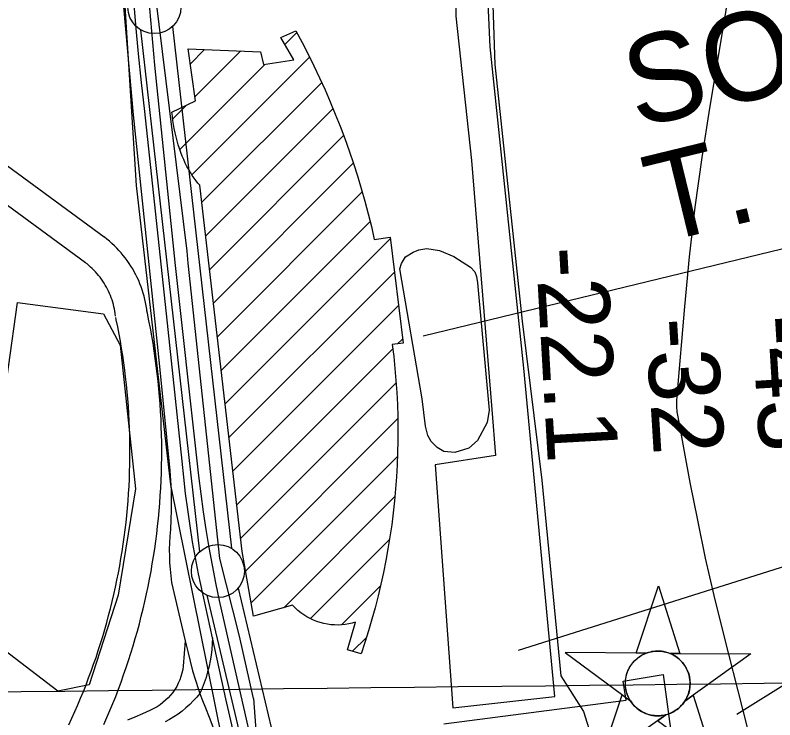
# Model space of a CAD drawing. Extents: x 3677843 to 3715951, y 511991 to 537744.
# Drawn here: x 3682786 to 3683502, y 529509 to 530173 of the extents above; entities that cross this region are included whole.
import ezdxf

# ---------------------------------------------------------------- set-up
doc = ezdxf.new("R2010")
doc.units = 0
for name, color, linetype in [('V-BLDG-OTLN', 7, 'Continuous'), ('V-CHAN-DOCK', 7, 'Continuous'), ('V-CHAN-NAID', 7, 'Continuous'), ('V-FLOD-BASE', 7, 'Continuous'), ('V-GRID-MAJR', 7, 'Continuous'), ('V-RAIL-TRAK', 7, 'Continuous'), ('V-RIVR-EDGE', 7, 'Continuous'), ('V-RIVR-FERY', 7, 'Continuous'), ('V-RIVR-RANG', 7, 'Continuous'), ('V-ROAD-CNTR', 7, 'Continuous'), ('V-SITE-OTLN', 7, 'Continuous'), ('V-SITE-VEGE', 7, 'Continuous'), ('V-SURV-LINE', 7, 'Continuous'), ('V-TOPO-DPTH', 7, 'Continuous'), ('V-TOPO-MINR', 7, 'Continuous'), ('V-UTIL-IDEN', 7, 'Continuous'), ('V-UTIL-LINE', 7, 'Continuous')]:
    doc.layers.add(name, color=color, linetype=linetype)

msp = doc.modelspace()

# ---------------------------------------------------------------- linework, layer by layer
at = {"layer": 'V-BLDG-OTLN'}
for p, q in [((3683039.9541596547, 530145.9749545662), (3683051.2070623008, 530157.2278572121)), ((3682950.7030240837, 530127.4344971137), (3682964.3199940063, 530141.0514670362)), ((3682955.148175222, 530096.5243091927), (3682998.378049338, 530139.7541833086)), ((3682952.250005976, 530022.915461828), (3683063.3090102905, 530133.9744661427)), ((3682940.879410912, 530046.9002058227), (3683021.023423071, 530127.0442179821)), ((3682961.773906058, 529997.0840228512), (3683074.7266962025, 530110.0368129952)), ((3682934.2146893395, 530075.5908233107), (3682947.3339200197, 530088.7100539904)), ((3682965.41633268, 529965.3711104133), (3683085.4304676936, 530085.3852454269)), ((3682969.0587593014, 529933.6581979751), (3683095.3947740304, 530059.9942127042)), ((3682972.7011859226, 529901.945285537), (3683104.5850557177, 530033.8291553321)), ((3682976.3436125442, 529870.2323730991), (3683112.92126149, 530006.8100220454)), ((3682979.986039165, 529838.519460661), (3683120.387828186, 529978.921249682)), ((3682983.6284657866, 529806.806548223), (3683139.492677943, 529962.6707603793)), ((3682987.2708924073, 529775.0936357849), (3683143.3183729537, 529931.1411163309)), ((3682990.913319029, 529743.3807233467), (3683147.1440679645, 529899.6114722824)), ((3683146.323038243, 529863.4351035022), (3683150.9697629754, 529868.0818282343)), ((3682994.5557456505, 529711.6678109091), (3683141.815961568, 529858.9280268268)), ((3682998.1981722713, 529679.9548984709), (3683144.987661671, 529826.7443878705)), ((3683002.871569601, 529649.2729567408), (3683146.554338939, 529792.9557260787)), ((3683008.20584927, 529619.251897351), (3683146.2710568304, 529757.3171049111)), ((3683038.947821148, 529614.6385301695), (3683143.814754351, 529719.5054633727)), ((3683064.0292993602, 529604.3646693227), (3683138.702302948, 529679.0376729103)), ((3683093.510116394, 529598.4901472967), (3683130.1841088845, 529635.1641397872)), ((3683103.9072239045, 529573.5319157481), (3683116.9572754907, 529586.581967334))]:
    msp.add_line(p, q, dxfattribs=at)
msp.add_lwpolyline([(3683047.157, 529616.907), (3683010.426, 529606.757), (3682999.6210000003, 529667.567), (3682959.923, 530013.199), (3682958.049, 530015.21), (3682956.205, 530017.406), (3682954.397, 530019.775), (3682952.634, 530022.313), (3682950.915, 530025.01), (3682949.25, 530027.859), (3682947.6410000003, 530030.853), (3682946.097, 530033.978), (3682944.6180000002, 530037.231), (3682943.2090000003, 530040.595), (3682941.876, 530044.067), (3682940.622, 530047.632), (3682939.457, 530051.282), (3682938.376, 530055.001), (3682937.384, 530058.784), (3682936.487, 530062.613), (3682935.687, 530066.482), (3682934.9820000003, 530070.377), (3682934.382, 530074.287), (3682933.88, 530078.199), (3682933.485, 530082.102), (3682955.698, 530092.701), (3682948.659, 530141.648), (3683017.049, 530139.0430000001), (3683019.722, 530126.843), (3683048.5810000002, 530131.305), (3683036.217, 530152.33), (3683050.3850000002, 530158.763), (3683056.2460000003, 530147.818), (3683061.9250000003, 530136.778), (3683067.42, 530125.647), (3683072.737, 530114.424), (3683077.865, 530103.117), (3683082.8030000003, 530091.728), (3683087.554, 530080.259), (3683092.115, 530068.7170000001), (3683096.483, 530057.1), (3683100.659, 530045.416), (3683104.64, 530033.667), (3683108.427, 530021.856), (3683112.017, 530009.988), (3683115.409, 529998.067), (3683118.602, 529986.0920000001), (3683121.596, 529974.0700000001), (3683124.389, 529962.008), (3683139.3030000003, 529964.234), (3683151.458, 529864.058), (3683141.343, 529862.831), (3683142.707, 529851.575), (3683143.872, 529840.291), (3683144.8370000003, 529828.982), (3683145.6, 529817.65), (3683146.164, 529806.304), (3683146.526, 529794.944), (3683146.688, 529783.578), (3683146.649, 529772.203), (3683146.407, 529760.83), (3683145.967, 529749.46), (3683145.324, 529738.096), (3683144.48, 529726.7440000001), (3683143.438, 529715.406), (3683142.1950000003, 529704.087), (3683140.753, 529692.79), (3683139.108, 529681.52), (3683137.271, 529670.28), (3683135.231, 529659.076), (3683132.9990000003, 529647.908), (3683130.568, 529636.783), (3683127.941, 529625.705), (3683125.12, 529614.677), (3683122.106, 529603.704), (3683118.899, 529592.786), (3683115.501, 529581.929), (3683111.915, 529571.136), (3683098.937, 529575.019), (3683106.758, 529601.175), (3683103.565, 529600.2), (3683100.305, 529599.428), (3683096.991, 529598.858), (3683093.637, 529598.496), (3683090.255, 529598.34), (3683086.858, 529598.395), (3683083.46, 529598.655), (3683080.071, 529599.127), (3683076.708, 529599.8), (3683073.382, 529600.679), (3683070.1070000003, 529601.756), (3683066.894, 529603.03), (3683063.756, 529604.492), (3683060.705, 529606.1410000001), (3683057.753, 529607.968), (3683054.913, 529609.962), (3683052.191, 529612.127), (3683049.605, 529614.443)], close=True, dxfattribs=at)
at = {"layer": 'V-CHAN-DOCK'}
for points in [[(3683138.25, 531157.394), (3683131.193, 531105.3420000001), (3683212.105, 531036.147), (3683232.497, 531020.551), (3683185.778, 530700.811), (3683185.643, 530670.74), (3683190.144, 530569.958), (3683197.994, 530387.314), (3683200.751, 530311.964), (3683201.3570000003, 530172.446), (3683215.933, 530036.585), (3683235.325, 529801.491), (3683238.848, 529758.072), (3683181.762, 529749.341), (3683198.392, 529520.152), (3683294.805, 529531.051)], [(3683294.805, 529531.051), (3683265.3510000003, 529840.571), (3683233.554, 530143.546), (3683222.335, 530391.26), (3683211.63, 530666.7490000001), (3683212.111, 530687.962), (3683218.116, 530736.158), (3683247.613, 530945.111), (3683277.0330000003, 531136.703), (3683138.25, 531157.394)], [(3683189.952, 529505.191), (3683362.1070000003, 529527.553), (3683359.1, 529545.311), (3683396.935, 529551.699), (3683421.935, 529365.257), (3683381.79, 529360.041), (3683368.656, 529455.275)]]:
    msp.add_lwpolyline(points, dxfattribs=at)
at = {"layer": 'V-CHAN-NAID'}
for points in [[(3683380.889, 529571.755), (3683371.302, 529571.823), (3683392.4280000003, 529635.307), (3683412.6520000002, 529571.53), (3683403.065, 529571.598), (3683401.488, 529572.176), (3683399.393, 529572.796), (3683397.353, 529573.247), (3683395.3170000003, 529573.555), (3683394.15, 529573.669), (3683392.616, 529573.75), (3683390.894, 529573.748), (3683389.524, 529573.678), (3683387.6180000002, 529573.477), (3683386.252, 529573.258), (3683384.468, 529572.8740000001), (3683382.938, 529572.454), (3683381.906, 529572.123)], [(3683380.889, 529571.755), (3683304.398, 529572.297), (3683365.963, 529526.898), (3683364.85, 529528.807), (3683364.04, 529530.435), (3683363.215, 529532.403), (3683362.519, 529534.457), (3683362.154, 529535.78), (3683361.793, 529537.406), (3683361.549, 529538.851), (3683361.361, 529540.449), (3683361.252, 529542.185), (3683361.24, 529543.7660000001), (3683361.347, 529545.84), (3683361.5300000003, 529547.458), (3683361.9220000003, 529549.661), (3683362.403, 529551.584), (3683363.006, 529553.471), (3683363.661, 529555.15), (3683364.3880000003, 529556.738), (3683365.202, 529558.273), (3683366.2630000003, 529560.01), (3683367.294, 529561.48), (3683368.294, 529562.7490000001), (3683369.296, 529563.895), (3683370.605, 529565.232), (3683371.656, 529566.197), (3683373.373, 529567.594), (3683374.585, 529568.464), (3683376.272, 529569.534), (3683378.003, 529570.479), (3683379.449, 529571.1630000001)], [(3683403.065, 529571.598), (3683479.557, 529571.055), (3683417.3540000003, 529526.533), (3683418.265, 529528.022), (3683419.2430000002, 529529.8690000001), (3683419.958, 529531.454), (3683420.697, 529533.409), (3683421.242, 529535.194), (3683421.64, 529536.833), (3683422.001, 529538.843), (3683422.187, 529540.416), (3683422.311, 529542.622), (3683422.281, 529544.684), (3683422.093, 529546.904), (3683421.827, 529548.662), (3683421.336, 529550.894), (3683420.696, 529553.034), (3683419.946, 529555.0160000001), (3683419.298, 529556.459), (3683418.291, 529558.375), (3683417.2290000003, 529560.0970000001), (3683416.015, 529561.799), (3683414.754, 529563.338), (3683413.4820000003, 529564.704), (3683411.85, 529566.236), (3683410.1070000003, 529567.648), (3683408.424, 529568.825), (3683406.537, 529569.957), (3683405.065, 529570.718)], [(3683399.323, 529513.627), (3683337.12, 529469.105), (3683358.2460000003, 529532.588), (3683365.963, 529526.898), (3683366.598, 529525.934), (3683367.981, 529524.075), (3683369.194, 529522.659), (3683370.66, 529521.156), (3683372.049, 529519.905), (3683373.503, 529518.7490000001), (3683374.906, 529517.762), (3683376.5840000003, 529516.726), (3683378.298, 529515.8150000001), (3683380.089, 529515.004), (3683381.535, 529514.448), (3683383.163, 529513.919), (3683385.389, 529513.355), (3683386.921, 529513.068), (3683388.946, 529512.811), (3683390.483, 529512.707), (3683392.344, 529512.685), (3683394.0330000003, 529512.763), (3683395.7430000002, 529512.939), (3683397.645, 529513.25)], [(3683417.3540000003, 529526.533), (3683425.15, 529532.1140000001), (3683445.3740000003, 529468.337), (3683391.526, 529508.047), (3683399.323, 529513.627), (3683400.989, 529514.103), (3683402.6010000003, 529514.6630000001), (3683404.759, 529515.577), (3683406.494, 529516.461), (3683408.36, 529517.575), (3683410.099, 529518.787), (3683411.651, 529520.032), (3683412.938, 529521.2), (3683414.322, 529522.62), (3683415.526, 529524.022), (3683416.645, 529525.4940000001)]]:
    msp.add_lwpolyline(points, close=True, dxfattribs=at)
msp.add_circle((3683391.7753394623, 529543.2204848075), 30.540600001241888, dxfattribs=at)
at = {"layer": 'V-FLOD-BASE'}
for p, q in [((3682948.9250000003, 529939.549), (3682947.721, 529950.9890000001)), ((3683010.5, 529529.089), (3682997.071, 529587.672))]:
    msp.add_line(p, q, dxfattribs=at)
for points in [[(3682947.721, 529950.9890000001), (3682917.84, 530193.0650000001), (3682914.801, 530329.88), (3682917.9590000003, 530395.295)], [(3682997.071, 529587.672), (3682978.647, 529661.011), (3682948.9250000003, 529939.549)], [(3683010.5, 529529.089), (3683013.001, 529494.922), (3683031.1520000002, 529496.057), (3683031.377, 529489.477)]]:
    msp.add_lwpolyline(points, dxfattribs=at)
at = {"layer": 'V-GRID-MAJR'}
msp.add_spline([(3681966.5640000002, 529526.479), (3687244.413, 529585.207), (3692522.254, 529644.703), (3697800.0870000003, 529704.966), (3703077.91, 529765.996), (3708355.725, 529827.795), (3713633.5300000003, 529890.361), (3713633.531, 529890.361)], degree=3, dxfattribs=at)
at = {"layer": 'V-RAIL-TRAK'}
for points in [[(3682885.816, 530202.738), (3682896.893, 530079.581), (3682921.676, 529842.05), (3682931.574, 529743.728), (3682932.1890000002, 529734.5160000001), (3682932.592, 529725.294), (3682932.787, 529716.063), (3682932.7660000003, 529706.831), (3682932.539, 529697.603), (3682932.098, 529688.38), (3682931.525, 529682.148), (3682931.15, 529675.902), (3682930.98, 529669.645), (3682931.0130000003, 529663.387), (3682931.2490000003, 529657.132), (3682931.685, 529650.89), (3682932.324, 529644.664), (3682933.163, 529638.46), (3682946.015, 529583.381), (3682948.384, 529573.2170000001), (3682950.58, 529564.204), (3682953.004, 529555.25), (3682955.661, 529546.36), (3682958.542, 529537.541), (3682959.853, 529533.861), (3682961.651, 529528.8), (3682964.983, 529520.143), (3682968.536, 529511.572), (3682972.19, 529502.258)], [(3683011.7800000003, 529474.987), (3682981.969, 529604.754), (3682978.279, 529621.38), (3682974.816, 529638.057), (3682971.582, 529654.779), (3682968.582, 529671.544), (3682965.811, 529688.35), (3682963.271, 529705.1900000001), (3682960.965, 529722.066), (3682958.894, 529738.9720000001), (3682957.0530000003, 529755.905), (3682936.6720000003, 529937.292), (3682917.359, 530126.433), (3682910.717, 530201.466)], [(3682996.512, 529475.64), (3682984.39, 529528.831), (3682971.815, 529586.1460000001), (3682958.546, 529646.622), (3682955.673, 529661.713), (3682953.015, 529676.844), (3682950.573, 529692.011), (3682948.3510000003, 529707.214), (3682946.346, 529722.4450000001), (3682944.563, 529737.704), (3682942.9960000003, 529752.987), (3682929.8540000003, 529877.188), (3682908.028, 530082.635), (3682904.897, 530109.865), (3682902.032, 530137.126), (3682899.435, 530164.4130000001), (3682897.106, 530191.726)], [(3682946.015, 529583.381), (3682944.1, 529559.645), (3682943.6, 529556.309), (3682942.8850000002, 529553.014), (3682941.958, 529549.77), (3682940.821, 529546.595), (3682939.477, 529543.501), (3682937.937, 529540.5), (3682936.205, 529537.607), (3682934.288, 529534.832), (3682932.193, 529532.188), (3682929.932, 529529.687), (3682927.511, 529527.338), (3682924.943, 529525.151), (3682922.237, 529523.135), (3682919.407, 529521.303), (3682912.563, 529517.786), (3682905.622, 529514.468), (3682898.585, 529511.353), (3682891.4620000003, 529508.443)], [(3682971.815, 529586.1460000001), (3682971.572, 529580.752), (3682971.113, 529575.372), (3682970.4390000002, 529570.014), (3682969.552, 529564.689), (3682968.455, 529559.403), (3682967.146, 529554.165), (3682965.628, 529548.983), (3682963.906, 529543.867), (3682961.9790000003, 529538.823), (3682959.853, 529533.861), (3682956.816, 529530.199), (3682953.6070000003, 529526.689), (3682950.233, 529523.334), (3682946.703, 529520.145), (3682943.025, 529517.131), (3682939.205, 529514.292), (3682935.256, 529511.642), (3682931.183, 529509.184), (3682926.9990000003, 529506.9230000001)]]:
    msp.add_lwpolyline(points, dxfattribs=at)
at = {"layer": 'V-RIVR-EDGE'}
msp.add_lwpolyline([(3683211.9574283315, 530680.4855818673), (3683219.606177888, 530552.4067129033), (3683235.3058029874, 530211.0789191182), (3683238.1618524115, 530127.1282495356), (3683263.910494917, 529885.037391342), (3683282.5337209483, 529734.8732114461), (3683300.4593786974, 529550.3980410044), (3683321.8213648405, 529516.6452305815), (3683330.332827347, 529489.664193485), (3683337.521877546, 529423.4718944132), (3683341.037618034, 529358.5141325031), (3683366.91352799, 529167.8920327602), (3683382.561012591, 529053.2733805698), (3683411.3711291, 529058.1039579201), (3683435.8391543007, 529041.4998248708), (3683471.43227724, 528815.9282547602), (3683494.3688078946, 528675.5570422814), (3683444.101254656, 528665.8777065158), (3683479.080139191, 528439.6949281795), (3683514.68538284, 528219.0251445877), (3683541.251285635, 528059.6504188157), (3683565.248118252, 527852.489334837)], dxfattribs=at)
at = {"layer": 'V-RIVR-FERY'}
msp.add_lwpolyline([(3683466.229402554, 529514.3075831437), (3683515.7031357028, 529545.1492128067)], dxfattribs=at)
at = {"layer": 'V-ROAD-CNTR'}
for points in [[(3682851.79725756, 529940.0780936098), (3682551.1538588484, 530160.4706528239)], [(3682869.533222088, 529964.274045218), (3682619.141722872, 530147.8286781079)], [(3682910.0511410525, 529893.416186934), (3682909.689141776, 529896.2791812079), (3682909.206142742, 529899.349175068), (3682908.631143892, 529902.4031689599), (3682907.964145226, 529905.4401628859), (3682907.2061467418, 529908.4551568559), (3682906.358148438, 529911.4431508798), (3682905.4211503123, 529914.4071449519), (3682904.3931523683, 529917.3431390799), (3682903.2791545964, 529920.242133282), (3682902.0791569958, 529923.107127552), (3682900.7901595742, 529925.9391218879), (3682899.4181623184, 529928.729116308), (3682897.964165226, 529931.4731108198), (3682896.4271683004, 529934.1761054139), (3682894.809171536, 529936.830100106), (3682893.11217493, 529939.434094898), (3682891.336178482, 529941.9880897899), (3682889.4861821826, 529944.4840847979), (3682887.5621860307, 529946.9230799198), (3682885.5641900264, 529949.305075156), (3682883.4951941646, 529951.626070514), (3682881.35719844, 529953.883066), (3682879.1532028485, 529956.0740616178), (3682876.883207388, 529958.1990573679), (3682874.5502120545, 529960.2530532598), (3682872.159216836, 529962.2350492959), (3682869.88722138, 529964.0070457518)], [(3682880.2872005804, 529889.656194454), (3682879.983201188, 529892.065189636), (3682879.640201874, 529894.2431852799), (3682879.2332026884, 529896.411180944), (3682878.7602036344, 529898.562176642), (3682878.22220471, 529900.7011723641), (3682877.620205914, 529902.8231681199), (3682876.955207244, 529904.9251639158), (3682876.2272087, 529907.00315976), (3682875.4352102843, 529909.064155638), (3682874.583211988, 529911.0991515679), (3682873.67221381, 529913.1031475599), (3682872.6982157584, 529915.0811436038), (3682871.664217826, 529917.0331397), (3682870.575220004, 529918.94813587), (3682869.4272223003, 529920.8301321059), (3682868.224224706, 529922.6781284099), (3682866.9662272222, 529924.486124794), (3682865.6522298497, 529926.25812125), (3682864.2862325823, 529927.991117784), (3682862.8702354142, 529929.679114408), (3682861.403238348, 529931.3241111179), (3682859.88724138, 529932.9251079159), (3682858.323244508, 529934.4801048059), (3682856.715247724, 529935.9851017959), (3682855.060251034, 529937.4430988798), (3682853.361254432, 529938.8510960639), (3682851.4432582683, 529940.345093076)], [(3682869.2752226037, 529504.455964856), (3682872.1642168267, 529511.0609516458), (3682874.978211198, 529517.6999383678), (3682877.7162057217, 529524.3699250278), (3682880.378200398, 529531.069911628), (3682882.963195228, 529537.7998981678), (3682885.4721902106, 529544.55888465), (3682887.9041853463, 529551.3468710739), (3682890.2581806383, 529558.1608574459), (3682892.536176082, 529565.0018437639), (3682894.7351716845, 529571.8678300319), (3682896.8561674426, 529578.7588162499), (3682898.899163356, 529585.6738024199), (3682900.86215943, 529592.611788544), (3682902.7471556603, 529599.5697746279), (3682904.55215205, 529606.54876067), (3682906.279148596, 529613.5497466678), (3682907.925145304, 529620.56873263), (3682909.49214217, 529627.605718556), (3682910.9791391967, 529634.6607044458), (3682912.3861363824, 529641.732690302), (3682913.711133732, 529648.820676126), (3682914.9561312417, 529655.920661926), (3682916.121128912, 529663.035647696), (3682917.2041267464, 529670.1646334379), (3682918.2071247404, 529677.304619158), (3682919.1281228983, 529684.454604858), (3682919.968121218, 529691.6155905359), (3682920.7271197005, 529698.7845761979), (3682921.4041183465, 529705.9635618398), (3682921.999117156, 529713.1495474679), (3682922.51211613, 529720.3405330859), (3682922.9441152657, 529727.5365186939), (3682923.294114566, 529734.737504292), (3682923.563114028, 529741.942489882), (3682923.749113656, 529749.149475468), (3682923.854113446, 529756.3594610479), (3682923.8761134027, 529763.56844663), (3682923.81711352, 529770.77843221), (3682923.675113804, 529777.986417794), (3682923.45211425, 529785.1934033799), (3682923.1471148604, 529792.3963889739), (3682922.760115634, 529799.5973745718), (3682922.2911165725, 529806.791360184), (3682921.7401176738, 529813.9803458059), (3682921.108118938, 529821.161331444), (3682920.3941203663, 529828.335317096), (3682919.599121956, 529835.5013027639), (3682918.7221237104, 529842.65828845), (3682917.7651256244, 529849.804274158), (3682916.7251277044, 529856.9392598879), (3682915.6051299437, 529864.060245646), (3682914.404132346, 529871.169231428), (3682913.1231349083, 529878.264217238), (3682911.7611376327, 529885.3452030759), (3682910.323140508, 529892.3811890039), (3682909.8431414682, 529894.6471844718)], [(3682836.140288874, 529504.1409654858), (3682839.0342830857, 529510.3699530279), (3682841.8572774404, 529516.6319405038), (3682844.610271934, 529522.924927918), (3682847.290266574, 529529.2499152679), (3682849.8982613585, 529535.60390256), (3682852.4342562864, 529541.987889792), (3682854.89725136, 529548.3998769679), (3682857.288246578, 529554.8388640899), (3682859.6042419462, 529561.3048511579), (3682861.848237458, 529567.7988381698), (3682864.018233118, 529574.3158251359), (3682866.1132289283, 529580.8558120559), (3682868.134224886, 529587.4207989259), (3682870.079220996, 529594.0077857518), (3682871.9502172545, 529600.617772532), (3682873.745213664, 529607.2477592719), (3682875.4662102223, 529613.89874597), (3682877.111206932, 529620.5677326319), (3682878.6792037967, 529627.2547192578), (3682880.1722008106, 529633.959705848), (3682881.589197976, 529640.6806924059), (3682882.928195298, 529647.4166789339), (3682884.191192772, 529654.1686654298), (3682885.378190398, 529660.9346518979), (3682886.48718818, 529667.71363834), (3682887.5201861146, 529674.504624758), (3682888.475184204, 529681.3066111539), (3682889.3521824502, 529688.11859753), (3682890.15218085, 529694.9415838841), (3682890.8751794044, 529701.7725702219), (3682891.520178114, 529708.609556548), (3682892.08717698, 529715.455542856), (3682892.576176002, 529722.3065291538), (3682892.988175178, 529729.1645154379), (3682893.32217451, 529736.025501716), (3682893.577174, 529742.8884879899), (3682893.755173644, 529749.7554742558), (3682893.854173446, 529756.6234605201), (3682893.8761734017, 529763.4924467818), (3682893.8191735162, 529770.3604330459), (3682893.6851737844, 529777.2284193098), (3682893.47217421, 529784.0934055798), (3682893.1811747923, 529790.9563918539), (3682892.8121755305, 529797.8153781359), (3682892.365176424, 529804.6693644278), (3682891.840177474, 529811.51835073), (3682891.2381786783, 529818.361337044), (3682890.558180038, 529825.1973233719), (3682889.801181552, 529832.0233097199), (3682888.966183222, 529838.8422960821), (3682888.053185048, 529845.64828247), (3682887.063187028, 529852.4452688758), (3682885.9951891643, 529859.232255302), (3682884.85219145, 529866.005241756), (3682883.631193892, 529872.7642282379), (3682882.3331964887, 529879.5092147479), (3682880.9531992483, 529886.267201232), (3682880.495200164, 529888.4251969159)]]:
    msp.add_lwpolyline(points, dxfattribs=at)
at = {"layer": 'V-SITE-OTLN'}
msp.add_lwpolyline([(3682868.791, 529891.89), (3682884.47, 529862.247), (3682898.986, 529726.696), (3682882.711, 529626.361), (3682855.507, 529541.893), (3682825.906, 529535.837), (3682745.032, 529597.414), (3682787.686, 529902.577)], close=True, dxfattribs=at)
at = {"layer": 'V-SITE-VEGE'}
msp.add_lwpolyline([(3683148.466, 529934.187), (3683150.038, 529939.338), (3683153.936, 529945.513), (3683160.921, 529950.123), (3683166.349, 529952.1630000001), (3683173.8340000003, 529953.4180000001), (3683185.95, 529951.557), (3683199.34, 529945.822), (3683215.0300000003, 529935.949), (3683219.1380000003, 529931.544), (3683220.924, 529927.151), (3683221.669, 529921.213), (3683232.733, 529800.951), (3683230.873, 529789.351), (3683221.768, 529772.365), (3683213.4790000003, 529765.178), (3683200.305, 529761.111), (3683189.991, 529761.932), (3683183.558, 529765.832), (3683177.9080000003, 529771.275), (3683174.838, 529776.965), (3683172.556, 529786.002), (3683169.578, 529811.555)], close=True, dxfattribs=at)
at = {"layer": 'V-SURV-LINE'}
for points in [[(3682959.695137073, 529667.3982265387), (3682904.244269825, 530159.5891000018)], [(3682934.053838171, 530162.9639932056), (3682989.504740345, 529670.772809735)], [(3682996.033967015, 529633.2197865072), (3683055.369120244, 529382.1677304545)], [(3683026.1687629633, 529375.2873559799), (3682966.8338212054, 529626.3385172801)]]:
    msp.add_lwpolyline(points, dxfattribs=at)
for centre in [(3682916.912140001, 530181.13279), (3682976.83665, 529649.22926)]:
    msp.add_circle(centre, 25, dxfattribs=at)
at = {"layer": 'V-TOPO-DPTH'}
msp.add_lwpolyline([(3683511.1275949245, 530500.0060608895), (3683499.2147738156, 530433.6108221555), (3683487.6767406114, 530367.1494286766), (3683476.388566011, 530300.643932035), (3683440.5650385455, 530085.9158366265), (3683433.3490927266, 530039.2496043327), (3683426.8758034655, 529992.489548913), (3683421.516499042, 529945.5887588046), (3683416.899851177, 529898.5941455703), (3683409.643838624, 529814.4574075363), (3683409.417502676, 529809.4707532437), (3683409.4598263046, 529804.4972959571), (3683409.905139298, 529799.5436341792), (3683410.619111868, 529794.6031694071), (3683422.1206964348, 529732.8675838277), (3683429.141289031, 529697.1468530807), (3683436.6297849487, 529661.5293322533), (3683444.820135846, 529626.0666263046), (3683453.4783900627, 529590.7071302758), (3683490.706129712, 529444.9199045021), (3683514.4405337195, 529350.788471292)], dxfattribs=at)
at = {"layer": 'V-TOPO-MINR'}
msp.add_lwpolyline([(3683511.1275949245, 530500.0060608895), (3683499.2147738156, 530433.6108221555), (3683487.6767406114, 530367.1494286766), (3683476.388566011, 530300.643932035), (3683440.5650385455, 530085.9158366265), (3683433.3490927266, 530039.2496043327), (3683426.8758034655, 529992.489548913), (3683421.516499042, 529945.5887588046), (3683416.899851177, 529898.5941455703), (3683409.643838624, 529814.4574075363), (3683409.417502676, 529809.4707532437), (3683409.4598263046, 529804.4972959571), (3683409.905139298, 529799.5436341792), (3683410.619111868, 529794.6031694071), (3683422.1206964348, 529732.8675838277), (3683429.141289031, 529697.1468530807), (3683436.6297849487, 529661.5293322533), (3683444.820135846, 529626.0666263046), (3683453.4783900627, 529590.7071302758), (3683490.706129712, 529444.9199045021), (3683514.4405337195, 529350.788471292)], dxfattribs=at)
at = {"layer": 'V-UTIL-LINE'}
for p, q in [((3685505.3310000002, 530435.816), (3683170.359, 529870.904)), ((3685485.721, 530276.328), (3683260.049, 529574.182))]:
    msp.add_line(p, q, dxfattribs=at)
msp.add_lwpolyline([(3683452.85, 525954.145), (3683385.026, 526665.829), (3683329.281, 527172.65), (3683262.85, 527740.528), (3683239.6240000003, 527861.02), (3683220.578, 527958.662), (3683159.256, 528188.612), (3683084.93, 528629.466), (3683030.114, 529029.438), (3683002.24, 529384.818), (3682932.559, 529730.438), (3682900.041, 530012.882), (3682876.813, 530381.268), (3682871.238, 530572.66), (3682906.544, 530843.491), (3682949.2830000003, 531079.9450000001), (3682986.446, 531236.961), (3683056.127, 531445.542), (3683116.519, 531550.993), (3683192.704, 531667.129), (3683295.833, 531795.344), (3683329.281, 531838.084)], dxfattribs=at)

# ---------------------------------------------------------------- texts
at = {"layer": 'V-RIVR-RANG'}
for s, rotation, p in [('-22.1', 273.2583257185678, (3683276.5785416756, 529953.9010897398)), ('-32', 273.5377222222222, (3683380.153019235, 529886.6887340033)), ('-43', 273.5377222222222, (3683480.173339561, 529889.4534116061))]:
    msp.add_text(s, height=66.99999999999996, rotation=rotation, dxfattribs=at).set_placement(p)
at = {"layer": 'V-UTIL-IDEN'}
for s, p in [('SOU. BELL', (3683371.858172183, 530066.7528322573)), ('T. & T. CO', (3683392.7876110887, 529957.9484481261))]:
    msp.add_text(s, height=82.99983199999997, rotation=13.695039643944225, dxfattribs=at).set_placement(p)

doc.saveas('drawing.dxf')
